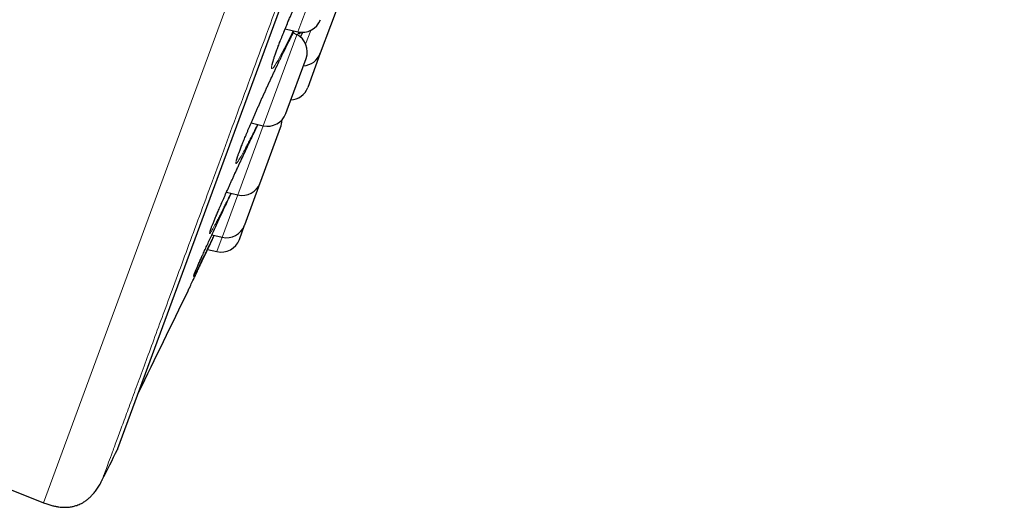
# Model space of a CAD drawing. Header units: millimetres. Extents: x 8 to 949, y 12 to 889.
# Tile 549 of 555: x 834 to 860, y 816 to 829. Entities that reach past the tile are written whole.
import ezdxf

# ---------------------------------------------------------------- set-up
doc = ezdxf.new("R2010")
doc.units = ezdxf.units.MM

msp = doc.modelspace()

# ---------------------------------------------------------------- linework, layer by layer
at = {"color": 252, "linetype": 'Continuous', "lineweight": 0}
for p, q in [((834.669, 816.167), (858.851, 881.719)), ((836.59, 817.551), (859.413, 879.419)), ((841.378, 828.67), (842.148, 830.758)), ((841.276, 828.394), (841.378, 828.67)), ((841.298, 828.391), (841.266, 828.309)), ((841.61, 828.431), (841.478, 828.074)), ((840.435, 826.113), (841.249, 828.319)), ((840.377, 825.955), (840.435, 826.113)), ((839.74, 824.229), (840.377, 825.955)), ((839.314, 823.076), (839.714, 824.158)), ((839.714, 824.158), (839.74, 824.229)), ((839.171, 822.687), (839.308, 823.058)), ((839.308, 823.058), (839.314, 823.076))]:
    msp.add_line(p, q, dxfattribs=at)
at = {"color": 7, "linetype": 'Continuous', "lineweight": 30}
for p, q in [((836.599, 817.571), (859.407, 879.398)), ((842.388, 829.271), (841.859, 827.838)), ((840.946, 828.472), (841.276, 828.394)), ((841.249, 828.319), (841.156, 828.367)), ((841.859, 827.838), (841.531, 826.949)), ((840.996, 826.365), (841.489, 827.702)), ((840.96, 826.269), (840.996, 826.365)), ((840.062, 826.029), (840.377, 825.955)), ((840.313, 824.515), (840.826, 825.905)), ((840.297, 824.472), (840.313, 824.515)), ((839.896, 823.382), (840.297, 824.472)), ((839.42, 824.227), (839.714, 824.158)), ((839.755, 823.001), (839.891, 823.371)), ((839.891, 823.371), (839.896, 823.382)), ((839.039, 823.121), (839.308, 823.058)), ((838.931, 822.744), (839.171, 822.687)), ((838.423, 821.67), (838.423, 821.67))]:
    msp.add_line(p, q, dxfattribs=at)
at = {"color": 252, "linetype": 'Continuous', "lineweight": 0, "flags": 128}
msp.add_lwpolyline([(841.154, 828.423), (841.117, 828.347), (841.051, 828.212), (840.987, 828.085), (840.927, 827.968), (840.871, 827.86), (840.828, 827.78), (840.788, 827.707), (840.751, 827.643), (840.711, 827.575), (840.676, 827.521), (840.647, 827.479), (840.623, 827.452), (840.606, 827.438), (840.595, 827.438), (840.59, 827.452), (840.591, 827.479), (840.599, 827.521), (840.613, 827.575), (840.633, 827.642), (840.659, 827.722), (840.69, 827.813), (840.727, 827.915), (840.769, 828.028), (840.816, 828.149), (840.868, 828.28), (840.924, 828.419), (840.984, 828.564), (841.047, 828.715)], dxfattribs=at)
at = {"color": 7, "linetype": 'Continuous', "lineweight": 30}
for centre, radius, start, end in [((841.391, 828.881), 0.5, 256.7512, 339.7512), ((841.02, 827.875), 0.5, 339.7512, 62.7512), ((841.39, 828.011), 0.5, 273.3294, 339.7512), ((841.062, 827.122), 0.5, 273.3294, 339.7512), ((840.491, 826.442), 0.5, 256.7512, 339.7512), ((840.357, 826.078), 0.5, 339.7512, 2.5849), ((839.828, 824.645), 0.5, 256.7512, 339.7512), ((839.422, 823.544), 0.5, 256.7512, 339.7512), ((839.286, 823.174), 0.5, 256.7512, 339.7512), ((568.089, 951.744), 300, 333.74462, 334.30491), ((568.247, 951.685), 300, 333.26848, 333.44128), ((836.411, 817.64), 0.2, 333.4413, 339.7512), ((970.999, 1158.463), 368.446, 247.99345, 248.28357)]:
    msp.add_arc(centre, radius, start, end, dxfattribs=at)
at = {"color": 252, "linetype": 'Continuous', "lineweight": 0}
for points, knots in [([(835.116, 888.909), (835.113, 888.903), (835.109, 888.892), (835.074, 888.797), (835.019, 888.646), (834.941, 888.434), (834.841, 888.164), (834.721, 887.838), (834.58, 887.457), (834.419, 887.02), (834.236, 886.525), (834.032, 885.972), (833.807, 885.36), (833.561, 884.695), (833.296, 883.977), (833.014, 883.212), (832.716, 882.404), (832.402, 881.553), (832.072, 880.658), (831.724, 879.714), (831.358, 878.722), (830.974, 877.683), (830.577, 876.605), (830.165, 875.49), (829.744, 874.347), (829.313, 873.18), (828.874, 871.989), (828.425, 870.772), (827.964, 869.523), (827.492, 868.243), (827.009, 866.935), (826.52, 865.609), (826.025, 864.266), (825.528, 862.919), (825.03, 861.57), (824.533, 860.221), (824.033, 858.868), (823.53, 857.503), (823.024, 856.13), (822.515, 854.752), (822.009, 853.379), (821.505, 852.014), (821.009, 850.668), (820.52, 849.343), (820.039, 848.041), (819.566, 846.756), (819.096, 845.485), (818.633, 844.228), (818.176, 842.989), (817.73, 841.779), (817.294, 840.599), (816.874, 839.458), (816.468, 838.359), (816.078, 837.302), (815.702, 836.283), (815.338, 835.297), (814.988, 834.348), (814.652, 833.437), (814.334, 832.574), (814.033, 831.758), (813.752, 830.997), (813.492, 830.291), (813.251, 829.64), (813.03, 829.041), (812.828, 828.491), (812.644, 827.994), (812.481, 827.551), (812.339, 827.165), (812.218, 826.839), (812.12, 826.573), (812.044, 826.367), (811.99, 826.22), (811.96, 826.138), (811.947, 826.104), (811.951, 826.114), (811.951, 826.114)], [0, 0, 0, 0, 0.014, 0.028, 0.042, 0.056, 0.07, 0.08375, 0.0975, 0.11125, 0.125, 0.139, 0.153, 0.167, 0.181, 0.195, 0.20875, 0.2225, 0.23625, 0.25, 0.264, 0.278, 0.292, 0.306, 0.32, 0.33375, 0.3475, 0.36125, 0.375, 0.389, 0.403, 0.417, 0.431, 0.445, 0.45875, 0.4725, 0.48625, 0.5, 0.514, 0.528, 0.542, 0.556, 0.57, 0.58375, 0.5975, 0.61125, 0.625, 0.639, 0.653, 0.667, 0.681, 0.695, 0.70875, 0.7225, 0.73625, 0.75, 0.764, 0.778, 0.792, 0.806, 0.819999, 0.83375, 0.8475, 0.86125, 0.875, 0.889, 0.903, 0.916999, 0.930999, 0.944999, 0.958749, 0.972499, 0.986249, 0.999999, 1, 1, 1, 1]), ([(859.63, 880.298), (859.628, 880.292), (859.623, 880.28), (859.588, 880.184), (859.532, 880.032), (859.453, 879.817), (859.352, 879.544), (859.23, 879.214), (859.088, 878.828), (858.925, 878.386), (858.74, 877.885), (858.533, 877.325), (858.305, 876.706), (858.057, 876.032), (857.789, 875.306), (857.503, 874.532), (857.201, 873.713), (856.884, 872.853), (856.549, 871.947), (856.197, 870.991), (855.827, 869.987), (855.439, 868.936), (855.036, 867.845), (854.62, 866.716), (854.193, 865.56), (853.757, 864.378), (853.313, 863.173), (852.858, 861.941), (852.392, 860.677), (851.914, 859.382), (851.426, 858.058), (850.93, 856.715), (850.429, 855.357), (849.926, 853.993), (849.423, 852.628), (848.919, 851.263), (848.414, 849.893), (847.904, 848.512), (847.392, 847.122), (846.877, 845.727), (846.365, 844.338), (845.855, 842.956), (845.352, 841.594), (844.857, 840.252), (844.371, 838.935), (843.892, 837.635), (843.417, 836.347), (842.948, 835.076), (842.485, 833.822), (842.033, 832.597), (841.593, 831.403), (841.167, 830.248), (840.757, 829.136), (840.362, 828.066), (839.981, 827.034), (839.613, 826.036), (839.259, 825.076), (838.919, 824.154), (838.597, 823.28), (838.292, 822.455), (838.008, 821.685), (837.744, 820.97), (837.501, 820.311), (837.277, 819.705), (837.072, 819.148), (836.887, 818.645), (836.721, 818.196), (836.577, 817.806), (836.455, 817.476), (836.356, 817.207), (836.279, 816.998), (836.225, 816.851), (836.191, 816.759), (836.187, 816.748), (836.185, 816.742)], [0, 0, 0, 0, 0.014, 0.028, 0.042, 0.056, 0.07, 0.08375, 0.0975, 0.11125, 0.125, 0.139, 0.153, 0.167, 0.181, 0.195, 0.20875, 0.2225, 0.23625, 0.25, 0.264, 0.278, 0.292, 0.306, 0.32, 0.33375, 0.3475, 0.36125, 0.375, 0.389, 0.403, 0.417, 0.431, 0.445, 0.45875, 0.4725, 0.48625, 0.5, 0.514, 0.528, 0.542, 0.556, 0.57, 0.58375, 0.5975, 0.61125, 0.625, 0.639, 0.653, 0.667, 0.681, 0.695, 0.70875, 0.7225, 0.73625, 0.75, 0.764, 0.778, 0.792, 0.806, 0.82, 0.83375, 0.8475, 0.86125, 0.875, 0.889, 0.903, 0.917, 0.931, 0.945, 0.95875, 0.9725, 0.98625, 1, 1, 1, 1]), ([(840.226, 825.991), (840.213, 825.963), (840.176, 825.888), (840.119, 825.772), (840.055, 825.643), (839.994, 825.524), (839.941, 825.421), (839.895, 825.333), (839.855, 825.258), (839.815, 825.187), (839.778, 825.121), (839.744, 825.064), (839.715, 825.02), (839.692, 824.989), (839.676, 824.973), (839.666, 824.97), (839.663, 824.98), (839.665, 825.005), (839.674, 825.043), (839.689, 825.094), (839.711, 825.159), (839.738, 825.235), (839.771, 825.323), (839.81, 825.423), (839.854, 825.533), (839.902, 825.652), (839.956, 825.781), (840.014, 825.917), (840.075, 826.061), (840.14, 826.21), (840.208, 826.364), (840.278, 826.523), (840.35, 826.683), (840.424, 826.846), (840.498, 827.008), (840.573, 827.171), (840.648, 827.331), (840.722, 827.488), (840.795, 827.641), (840.866, 827.789), (840.935, 827.93), (841.003, 828.067), (841.067, 828.196), (841.128, 828.315), (841.164, 828.384), (841.181, 828.416)], [0, 0, 0, 0, 0.013517, 0.037286, 0.06114, 0.084994, 0.108764, 0.128342, 0.147945, 0.167523, 0.191361, 0.215285, 0.239207, 0.263043, 0.286765, 0.310572, 0.334378, 0.358099, 0.381844, 0.405676, 0.429507, 0.453252, 0.476893, 0.500617, 0.524342, 0.547983, 0.571659, 0.595419, 0.61918, 0.642856, 0.666528, 0.690285, 0.714042, 0.737714, 0.76142, 0.78521, 0.808999, 0.832704, 0.856404, 0.880188, 0.903971, 0.927669, 0.952489, 0.977406, 1, 1, 1, 1]), ([(841.349, 828.384), (841.347, 828.381), (841.337, 828.364), (841.324, 828.348), (841.312, 828.336), (841.306, 828.338), (841.306, 828.356), (841.309, 828.373), (841.313, 828.387), (841.313, 828.387)], [0, 0, 0, 0, 0.0477626, 0.2377325, 0.4283872, 0.6190417, 0.8090112, 0.9981346, 1, 1, 1, 1]), ([(839.533, 824.201), (839.528, 824.19), (839.504, 824.14), (839.462, 824.053), (839.407, 823.942), (839.351, 823.829), (839.295, 823.716), (839.239, 823.606), (839.188, 823.506), (839.142, 823.417), (839.101, 823.341), (839.066, 823.277), (839.036, 823.226), (839.013, 823.188), (838.996, 823.164), (838.985, 823.153), (838.98, 823.157), (838.982, 823.173), (838.99, 823.204), (839.005, 823.248), (839.026, 823.304), (839.053, 823.373), (839.086, 823.455), (839.124, 823.548), (839.168, 823.652), (839.217, 823.765), (839.27, 823.889), (839.328, 824.021), (839.39, 824.16), (839.455, 824.305), (839.523, 824.456), (839.594, 824.612), (839.667, 824.771), (839.741, 824.932), (839.816, 825.094), (839.892, 825.257), (839.968, 825.418), (840.044, 825.579), (840.12, 825.738), (840.186, 825.876), (840.226, 825.957), (840.24, 825.987)], [0, 0, 0, 0, 0.0056355, 0.0276822, 0.0497554, 0.0718015, 0.0986341, 0.1255632, 0.1524898, 0.1793191, 0.2060208, 0.2328177, 0.2596137, 0.2863142, 0.3130423, 0.3398668, 0.3666913, 0.3934194, 0.4200214, 0.4467183, 0.4734151, 0.500017, 0.5266441, 0.5533664, 0.5800888, 0.606716, 0.6333261, 0.6600311, 0.686736, 0.7133461, 0.7399865, 0.7667221, 0.793457, 0.8200966, 0.8467343, 0.8734661, 0.900196, 0.9268311, 0.9547785, 0.9828349, 1, 1, 1, 1]), ([(838.712, 822.318), (838.7, 822.295), (838.675, 822.244), (838.642, 822.18), (838.613, 822.126), (838.591, 822.084), (838.575, 822.057), (838.565, 822.043), (838.562, 822.042), (838.565, 822.055), (838.575, 822.082), (838.591, 822.123), (838.613, 822.176), (838.642, 822.241), (838.676, 822.319), (838.716, 822.41), (838.749, 822.485), (838.77, 822.532), (838.775, 822.542)], [0, 0, 0, 0, 0.058051, 0.124257, 0.190461, 0.256429, 0.322464, 0.388736, 0.455009, 0.521044, 0.586781, 0.652752, 0.718724, 0.784461, 0.850288, 0.916351, 0.982414, 1, 1, 1, 1])]:
    msp.add_open_spline(points, degree=3, knots=knots, dxfattribs=at)
at = {"color": 7, "linetype": 'Continuous', "lineweight": 30}
for points, knots in [([(840.608, 827.536), (840.608, 827.536), (840.608, 827.536), (840.609, 827.54), (840.61, 827.548), (840.613, 827.56), (840.617, 827.578), (840.622, 827.599), (840.63, 827.626), (840.639, 827.657), (840.65, 827.692), (840.663, 827.732), (840.678, 827.776), (840.695, 827.823), (840.713, 827.874), (840.733, 827.928), (840.754, 827.986), (840.777, 828.047), (840.802, 828.111), (840.828, 828.178), (840.855, 828.247), (840.884, 828.319), (840.914, 828.393), (840.945, 828.469), (840.977, 828.547), (841.01, 828.627), (841.044, 828.709), (841.08, 828.792), (841.116, 828.877), (841.152, 828.962), (841.19, 829.048), (841.227, 829.134), (841.265, 829.221), (841.304, 829.309), (841.344, 829.397), (841.383, 829.486), (841.423, 829.574), (841.463, 829.661), (841.502, 829.748), (841.542, 829.833), (841.581, 829.918), (841.62, 830.001), (841.659, 830.084), (841.697, 830.165), (841.735, 830.244), (841.773, 830.322), (841.81, 830.397), (841.845, 830.47), (841.88, 830.541), (841.914, 830.609), (841.947, 830.675), (841.979, 830.737), (842.01, 830.797), (842.04, 830.854), (842.068, 830.907), (842.093, 830.953), (842.113, 830.989), (842.131, 831.022), (842.151, 831.058), (842.173, 831.095), (842.193, 831.129), (842.211, 831.158), (842.227, 831.184), (842.24, 831.204), (842.251, 831.22), (842.259, 831.23), (842.264, 831.236), (842.266, 831.239), (842.266, 831.239), (842.266, 831.238)], [0, 0, 0, 0, 0.005555, 0.015171, 0.025962, 0.03779, 0.050581, 0.064176, 0.078414, 0.093147, 0.108257, 0.123654, 0.139274, 0.155066, 0.170948, 0.186824, 0.202834, 0.218944, 0.235119, 0.25133, 0.267544, 0.283727, 0.299871, 0.315986, 0.332176, 0.348465, 0.364818, 0.381198, 0.397558, 0.413858, 0.430064, 0.446195, 0.46238, 0.478675, 0.495047, 0.511461, 0.527877, 0.544251, 0.560547, 0.57674, 0.592914, 0.609178, 0.625499, 0.641858, 0.658231, 0.674591, 0.690914, 0.707179, 0.723353, 0.739599, 0.75582, 0.77202, 0.788202, 0.804365, 0.820511, 0.836636, 0.848537, 0.857108, 0.872986, 0.888738, 0.904334, 0.919733, 0.934868, 0.949645, 0.963924, 0.975917, 0.986513, 0.996288, 1, 1, 1, 1]), ([(839.682, 825.055), (839.682, 825.055), (839.682, 825.054), (839.682, 825.058), (839.684, 825.065), (839.687, 825.077), (839.691, 825.093), (839.698, 825.114), (839.706, 825.139), (839.716, 825.169), (839.728, 825.203), (839.742, 825.242), (839.757, 825.284), (839.775, 825.33), (839.794, 825.38), (839.815, 825.433), (839.837, 825.49), (839.861, 825.55), (839.887, 825.613), (839.914, 825.678), (839.942, 825.747), (839.972, 825.817), (840.002, 825.89), (840.034, 825.965), (840.067, 826.042), (840.102, 826.121), (840.137, 826.202), (840.173, 826.285), (840.21, 826.369), (840.248, 826.453), (840.286, 826.539), (840.324, 826.624), (840.363, 826.711), (840.403, 826.798), (840.443, 826.886), (840.483, 826.975), (840.524, 827.063), (840.564, 827.15), (840.605, 827.237), (840.645, 827.322), (840.684, 827.407), (840.724, 827.491), (840.763, 827.574), (840.802, 827.655), (840.841, 827.735), (840.879, 827.814), (840.916, 827.89), (840.952, 827.964), (840.988, 828.035), (841.022, 828.105), (841.056, 828.171), (841.088, 828.235), (841.119, 828.296), (841.149, 828.354), (841.17, 828.394), (841.18, 828.414), (841.182, 828.417)], [0, 0, 0, 0, 0.004894, 0.01625, 0.029145, 0.043442, 0.059016, 0.07564, 0.093081, 0.111132, 0.129635, 0.148473, 0.167565, 0.186851, 0.206237, 0.225599, 0.245116, 0.264746, 0.28445, 0.304192, 0.323932, 0.343633, 0.36328, 0.38289, 0.402588, 0.422406, 0.4423, 0.462228, 0.482131, 0.501962, 0.521679, 0.541302, 0.560986, 0.580803, 0.600715, 0.620678, 0.640646, 0.660565, 0.680391, 0.700094, 0.719767, 0.739548, 0.7594, 0.779299, 0.799218, 0.819124, 0.838989, 0.858788, 0.878482, 0.898261, 0.918014, 0.937747, 0.957465, 0.97717, 0.996864, 1, 1, 1, 1]), ([(841.347, 828.251), (841.359, 828.278), (841.378, 828.321), (841.398, 828.365), (841.406, 828.382)], [0, 0, 0, 0, 0.613091, 1, 1, 1, 1]), ([(838.998, 823.219), (838.998, 823.219), (838.998, 823.218), (838.999, 823.221), (839, 823.228), (839.004, 823.238), (839.009, 823.254), (839.016, 823.273), (839.025, 823.298), (839.035, 823.327), (839.048, 823.36), (839.063, 823.397), (839.08, 823.439), (839.098, 823.484), (839.118, 823.532), (839.139, 823.584), (839.163, 823.639), (839.188, 823.697), (839.214, 823.759), (839.242, 823.823), (839.271, 823.89), (839.302, 823.96), (839.333, 824.032), (839.366, 824.105), (839.399, 824.181), (839.434, 824.259), (839.47, 824.339), (839.507, 824.421), (839.545, 824.504), (839.583, 824.588), (839.622, 824.674), (839.661, 824.759), (839.701, 824.845), (839.741, 824.932), (839.782, 825.02), (839.823, 825.107), (839.864, 825.195), (839.905, 825.283), (839.946, 825.37), (839.986, 825.456), (840.027, 825.542), (840.067, 825.626), (840.107, 825.709), (840.146, 825.791), (840.185, 825.872), (840.216, 825.937), (840.235, 825.975), (840.24, 825.987)], [0, 0, 0, 0, 0.003926, 0.017161, 0.032466, 0.049893, 0.068696, 0.088993, 0.110389, 0.132566, 0.155275, 0.178332, 0.201601, 0.22498, 0.248407, 0.271828, 0.295383, 0.319126, 0.342997, 0.366934, 0.390871, 0.414739, 0.438484, 0.462118, 0.485803, 0.509661, 0.533643, 0.557699, 0.581774, 0.605798, 0.629721, 0.653502, 0.677237, 0.701095, 0.725048, 0.749067, 0.77312, 0.797173, 0.821188, 0.845137, 0.868976, 0.892871, 0.9168, 0.940725, 0.964653, 0.988595, 1, 1, 1, 1]), ([(838.775, 822.542), (838.787, 822.568), (838.815, 822.631), (838.866, 822.742), (838.925, 822.871), (838.988, 823.009), (839.054, 823.152), (839.123, 823.302), (839.195, 823.457), (839.269, 823.615), (839.344, 823.775), (839.42, 823.937), (839.486, 824.078), (839.527, 824.165), (839.543, 824.198)], [0, 0, 0, 0, 0.064417, 0.152296, 0.240488, 0.32868, 0.416559, 0.504557, 0.592869, 0.681179, 0.769174, 0.857157, 0.945451, 1, 1, 1, 1]), ([(838.423, 821.669), (838.423, 821.669), (838.422, 821.667), (838.426, 821.676), (838.436, 821.697), (838.453, 821.733), (838.476, 821.781), (838.505, 821.843), (838.54, 821.917), (838.58, 822.002), (838.626, 822.1), (838.678, 822.208), (838.733, 822.325), (838.792, 822.451), (838.856, 822.586), (838.923, 822.728), (838.993, 822.876), (839.052, 823.001), (839.089, 823.08), (839.102, 823.106)], [0, 0, 0, 0, 0.008482, 0.07357, 0.136551, 0.199533, 0.264336, 0.329138, 0.39223, 0.455322, 0.520244, 0.585167, 0.648265, 0.711363, 0.776287, 0.841211, 0.904397, 0.967583, 1, 1, 1, 1]), ([(839.097, 823.107), (839.095, 823.102), (839.073, 823.056), (839.033, 822.975), (838.979, 822.862), (838.923, 822.748), (838.868, 822.633), (838.812, 822.52), (838.762, 822.418), (838.729, 822.351), (838.714, 822.322), (838.712, 822.318)], [0, 0, 0, 0, 0.0154059, 0.1380702, 0.2608818, 0.3835425, 0.5329346, 0.6828633, 0.832778, 0.9821511, 1, 1, 1, 1]), ([(838.577, 822.083), (838.577, 822.083), (838.576, 822.083), (838.577, 822.085), (838.58, 822.091), (838.583, 822.102), (838.589, 822.117), (838.597, 822.136), (838.607, 822.16), (838.619, 822.188), (838.633, 822.221), (838.649, 822.257), (838.666, 822.297), (838.685, 822.341), (838.706, 822.388), (838.729, 822.439), (838.752, 822.491), (838.769, 822.528), (838.776, 822.545)], [0, 0, 0, 0, 0.0121, 0.052492, 0.100716, 0.15631, 0.218275, 0.283742, 0.352357, 0.422971, 0.494839, 0.567457, 0.640479, 0.713649, 0.786769, 0.859795, 0.933172, 1, 1, 1, 1]), ([(834.669, 816.167), (834.706, 816.153), (834.776, 816.126), (834.879, 816.095), (834.973, 816.073), (835.058, 816.059), (835.134, 816.05), (835.207, 816.047), (835.275, 816.048), (835.338, 816.054), (835.392, 816.062), (835.439, 816.071), (835.485, 816.083), (835.535, 816.098), (835.592, 816.12), (835.654, 816.149), (835.722, 816.188), (835.789, 816.235), (835.856, 816.29), (835.921, 816.353), (835.987, 816.429), (836.054, 816.518), (836.122, 816.623), (836.163, 816.701), (836.185, 816.742)], [0, 0, 0, 0, 0.065295, 0.123773, 0.176164, 0.223112, 0.265174, 0.302822, 0.34271, 0.37732, 0.407035, 0.432118, 0.456342, 0.484919, 0.517945, 0.555577, 0.598121, 0.646066, 0.690654, 0.740015, 0.794803, 0.855788, 0.923857, 1, 1, 1, 1])]:
    msp.add_open_spline(points, degree=3, knots=knots, dxfattribs=at)

doc.saveas('drawing.dxf')
